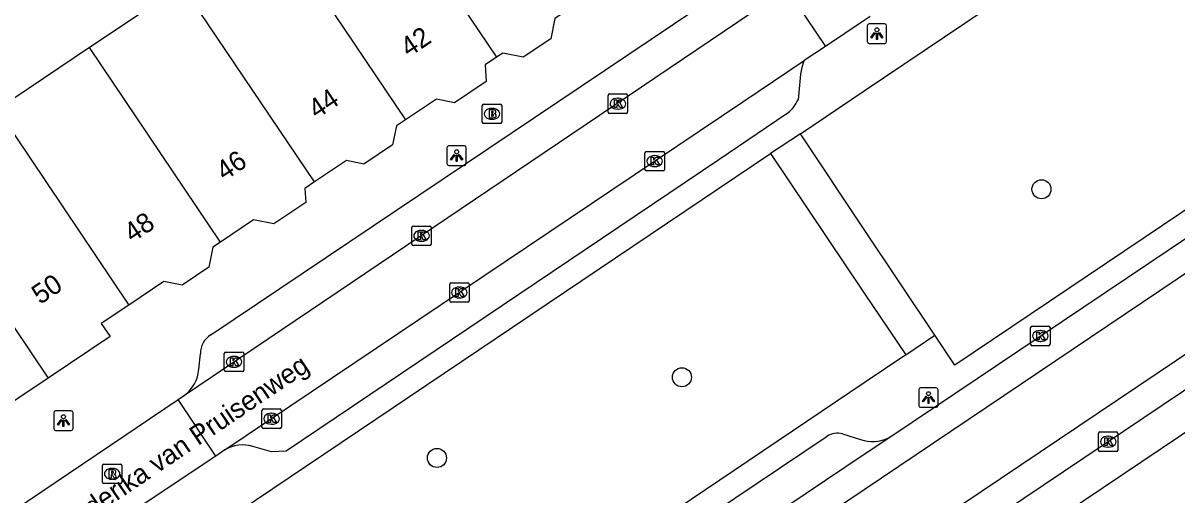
# Model space of a CAD drawing. Extents: x 159961 to 160856, y 382704 to 383353.
# Drawn here: x 160456.8 to 160516.1, y 382900.9 to 382925.1 of the extents above; entities that cross this region are included whole.
import ezdxf

# ---------------------------------------------------------------- set-up
doc = ezdxf.new("R2010")
doc.units = 0
for name, color, linetype in [('IMGEO_Boom', 7, 'Continuous'), ('IMGEO_Brandkraan', 7, 'Continuous'), ('IMGEO_Kolk', 7, 'Continuous'), ('IMGEO_Lichtpunt', 7, 'Continuous'), ('IMGEO_Openbare_ruimte_label', 7, 'Continuous'), ('IMGEO_Pand', 7, 'Continuous'), ('IMGEO_Pand_nummerreeks', 7, 'Continuous'), ('IMGEO_Rijbaan_lokaal_gesloten', 7, 'Continuous'), ('IMGEO_Rijbaan_lokaal_open', 7, 'Continuous'), ('IMGEO_Rioolput', 7, 'Continuous'), ('IMGEO_Voetpad_open', 7, 'Continuous')]:
    doc.layers.add(name, color=color, linetype=linetype)

msp = doc.modelspace()

# ---------------------------------------------------------------- linework, layer by layer
at = {"layer": 'IMGEO_Boom'}
for centre in [(160509.098, 382916.57), (160490.639, 382906.924), (160478.061, 382902.783)]:
    msp.add_circle(centre, 0.489, dxfattribs=at)
at = {"layer": 'IMGEO_Brandkraan'}
for p, q in [((160480.384, 382920.016), (160480.384, 382920.868)), ((160480.459, 382920.942), (160481.311, 382920.942)), ((160480.872, 382920.722), (160480.897, 382920.722)), ((160481.385, 382920.868), (160481.385, 382920.016)), ((160481.311, 382919.942), (160480.459, 382919.942)), ((160480.895, 382920.162), (160480.87, 382920.162))]:
    msp.add_line(p, q, dxfattribs=at)
for points in [[(160480.384, 382920.016), (160480.384, 382920.868)], [(160480.459, 382920.942), (160481.311, 382920.942)], [(160480.732, 382920.642), (160480.732, 382920.242), (160480.945, 382920.242)], [(160480.963, 382920.642), (160480.732, 382920.642)], [(160480.911, 382920.561), (160480.857, 382920.561), (160480.857, 382920.485)], [(160480.857, 382920.485), (160480.91, 382920.485)], [(160480.919, 382920.409), (160480.857, 382920.409), (160480.857, 382920.328)], [(160481.385, 382920.868), (160481.385, 382920.016)], [(160481.311, 382919.942), (160480.459, 382919.942)], [(160480.857, 382920.328), (160480.919, 382920.328)]]:
    msp.add_lwpolyline(points, dxfattribs=at)
for centre, radius, start, end in [((160480.461, 382920.866), 0.0765, 91.55205, 178.44795), ((160480.461, 382920.866), 0.0765, 91.55205, 178.44795), ((160480.912, 382920.523), 0.0379, 267.82845, 90.93552), ((160480.92, 382920.368), 0.0404, 269.87594, 90.50774), ((160480.967, 382920.497), 0.145, 59.4692, 91.53667), ((160480.992, 382920.544), 0.0922, 285.51372, 58.15012), ((160480.997, 382920.352), 0.105, 301.31148, 78.98903), ((160481.309, 382920.866), 0.0765, 1.55205, 88.44795), ((160481.309, 382920.866), 0.0765, 1.55205, 88.44795), ((160480.461, 382920.018), 0.0765, 181.55205, 268.44795), ((160480.461, 382920.018), 0.0765, 181.55205, 268.44795), ((160480.951, 382920.493), 0.251, 268.66757, 293.53466), ((160481.309, 382920.018), 0.0765, 271.55205, 358.44795), ((160481.309, 382920.018), 0.0765, 271.55205, 358.44795)]:
    msp.add_arc(centre, radius, start, end, dxfattribs=at)
for centre, major_axis, ratio, start_param, end_param in [((160480.871, 382920.442), (-0.387, 0.002), 0.722429, 4.712389, 7.853982), ((160480.896, 382920.442), (-0.39, 0.002), 0.717154, 1.570796, 4.712389)]:
    msp.add_ellipse(centre, major_axis=major_axis, ratio=ratio, start_param=start_param, end_param=end_param, dxfattribs=at)
at = {"layer": 'IMGEO_Kolk'}
for p, q in [((160486.849, 382920.535), (160486.849, 382921.387)), ((160486.924, 382921.461), (160487.776, 382921.461)), ((160487.337, 382921.241), (160487.362, 382921.241)), ((160487.85, 382921.387), (160487.85, 382920.535)), ((160487.776, 382920.461), (160486.924, 382920.461)), ((160487.36, 382920.681), (160487.335, 382920.681)), ((160488.741, 382917.591), (160488.741, 382918.443)), ((160488.816, 382918.517), (160489.668, 382918.517)), ((160489.229, 382918.297), (160489.254, 382918.297)), ((160489.742, 382918.443), (160489.742, 382917.591)), ((160489.668, 382917.517), (160488.816, 382917.517)), ((160489.252, 382917.737), (160489.227, 382917.737)), ((160476.767, 382913.756), (160476.767, 382914.608)), ((160476.842, 382914.682), (160477.694, 382914.682)), ((160477.255, 382914.462), (160477.28, 382914.462)), ((160477.768, 382914.608), (160477.768, 382913.756)), ((160477.278, 382913.902), (160477.253, 382913.902)), ((160477.694, 382913.682), (160476.842, 382913.682)), ((160478.713, 382910.847), (160478.713, 382911.699)), ((160478.788, 382911.773), (160479.64, 382911.773)), ((160479.201, 382911.553), (160479.226, 382911.553)), ((160479.714, 382911.699), (160479.714, 382910.847)), ((160479.224, 382910.993), (160479.199, 382910.993)), ((160479.64, 382910.773), (160478.788, 382910.773)), ((160508.539, 382908.618), (160508.539, 382909.47)), ((160508.614, 382909.544), (160509.466, 382909.544)), ((160509.027, 382909.324), (160509.052, 382909.324)), ((160509.54, 382909.47), (160509.54, 382908.618)), ((160509.466, 382908.544), (160508.614, 382908.544)), ((160509.05, 382908.764), (160509.025, 382908.764)), ((160467.14, 382907.291), (160467.14, 382908.143)), ((160467.215, 382908.217), (160468.067, 382908.217)), ((160467.628, 382907.997), (160467.653, 382907.997)), ((160468.141, 382908.143), (160468.141, 382907.291)), ((160467.651, 382907.437), (160467.626, 382907.437)), ((160468.067, 382907.217), (160467.215, 382907.217)), ((160469.071, 382904.37), (160469.071, 382905.222)), ((160469.146, 382905.296), (160469.998, 382905.296)), ((160469.559, 382905.076), (160469.584, 382905.076)), ((160470.072, 382905.222), (160470.072, 382904.37)), ((160469.582, 382904.516), (160469.557, 382904.516)), ((160469.998, 382904.296), (160469.146, 382904.296)), ((160512.025, 382903.19), (160512.025, 382904.042)), ((160512.1, 382904.116), (160512.952, 382904.116)), ((160512.513, 382903.896), (160512.538, 382903.896)), ((160513.026, 382904.042), (160513.026, 382903.19)), ((160512.536, 382903.336), (160512.511, 382903.336)), ((160512.952, 382903.116), (160512.1, 382903.116))]:
    msp.add_line(p, q, dxfattribs=at)
for points in [[(160486.849, 382920.535), (160486.849, 382921.387)], [(160486.924, 382921.461), (160487.776, 382921.461)], [(160487.17, 382921.161), (160487.293, 382921.161), (160487.293, 382921.01), (160487.423, 382921.161), (160487.587, 382921.161), (160487.441, 382921.01), (160487.594, 382920.761), (160487.442, 382920.761), (160487.357, 382920.925), (160487.293, 382920.858), (160487.293, 382920.761), (160487.17, 382920.761), (160487.17, 382921.161)], [(160487.85, 382921.387), (160487.85, 382920.535)], [(160487.776, 382920.461), (160486.924, 382920.461)], [(160488.741, 382917.591), (160488.741, 382918.443)], [(160488.816, 382918.517), (160489.668, 382918.517)], [(160489.062, 382918.217), (160489.185, 382918.217), (160489.185, 382918.066), (160489.315, 382918.217), (160489.479, 382918.217), (160489.333, 382918.066), (160489.486, 382917.817), (160489.334, 382917.817), (160489.249, 382917.981), (160489.185, 382917.914), (160489.185, 382917.817), (160489.062, 382917.817), (160489.062, 382918.217)], [(160489.742, 382918.443), (160489.742, 382917.591)], [(160489.668, 382917.517), (160488.816, 382917.517)], [(160476.767, 382913.756), (160476.767, 382914.608)], [(160476.842, 382914.682), (160477.694, 382914.682)], [(160477.768, 382914.608), (160477.768, 382913.756)], [(160477.088, 382914.382), (160477.211, 382914.382), (160477.211, 382914.231), (160477.341, 382914.382), (160477.505, 382914.382), (160477.359, 382914.231), (160477.512, 382913.982), (160477.36, 382913.982), (160477.275, 382914.146), (160477.211, 382914.079), (160477.211, 382913.982), (160477.088, 382913.982), (160477.088, 382914.382)], [(160477.694, 382913.682), (160476.842, 382913.682)], [(160478.713, 382910.847), (160478.713, 382911.699)], [(160478.788, 382911.773), (160479.64, 382911.773)], [(160479.034, 382911.473), (160479.157, 382911.473), (160479.157, 382911.322), (160479.287, 382911.473), (160479.451, 382911.473), (160479.305, 382911.322), (160479.458, 382911.073), (160479.306, 382911.073), (160479.221, 382911.237), (160479.157, 382911.17), (160479.157, 382911.073), (160479.034, 382911.073), (160479.034, 382911.473)], [(160479.714, 382911.699), (160479.714, 382910.847)], [(160479.64, 382910.773), (160478.788, 382910.773)], [(160508.539, 382908.618), (160508.539, 382909.47)], [(160508.614, 382909.544), (160509.466, 382909.544)], [(160508.86, 382909.244), (160508.983, 382909.244), (160508.983, 382909.093), (160509.113, 382909.244), (160509.277, 382909.244), (160509.131, 382909.093), (160509.284, 382908.844), (160509.132, 382908.844), (160509.047, 382909.008), (160508.983, 382908.941), (160508.983, 382908.844), (160508.86, 382908.844), (160508.86, 382909.244)], [(160509.54, 382909.47), (160509.54, 382908.618)], [(160509.466, 382908.544), (160508.614, 382908.544)], [(160467.14, 382907.291), (160467.14, 382908.143)], [(160467.215, 382908.217), (160468.067, 382908.217)], [(160467.461, 382907.917), (160467.584, 382907.917), (160467.584, 382907.766), (160467.714, 382907.917), (160467.878, 382907.917), (160467.732, 382907.766), (160467.885, 382907.517), (160467.733, 382907.517), (160467.648, 382907.681), (160467.584, 382907.614), (160467.584, 382907.517), (160467.461, 382907.517), (160467.461, 382907.917)], [(160468.141, 382908.143), (160468.141, 382907.291)], [(160468.067, 382907.217), (160467.215, 382907.217)], [(160469.071, 382904.37), (160469.071, 382905.222)], [(160469.146, 382905.296), (160469.998, 382905.296)], [(160469.392, 382904.996), (160469.515, 382904.996), (160469.515, 382904.845), (160469.645, 382904.996), (160469.809, 382904.996), (160469.663, 382904.845), (160469.816, 382904.596), (160469.664, 382904.596), (160469.579, 382904.76), (160469.515, 382904.693), (160469.515, 382904.596), (160469.392, 382904.596), (160469.392, 382904.996)], [(160470.072, 382905.222), (160470.072, 382904.37)], [(160469.998, 382904.296), (160469.146, 382904.296)], [(160512.025, 382903.19), (160512.025, 382904.042)], [(160512.1, 382904.116), (160512.952, 382904.116)], [(160512.346, 382903.816), (160512.469, 382903.816), (160512.469, 382903.665), (160512.599, 382903.816), (160512.763, 382903.816), (160512.617, 382903.665), (160512.77, 382903.416), (160512.618, 382903.416), (160512.533, 382903.58), (160512.469, 382903.513), (160512.469, 382903.416), (160512.346, 382903.416), (160512.346, 382903.816)], [(160513.026, 382904.042), (160513.026, 382903.19)], [(160512.952, 382903.116), (160512.1, 382903.116)]]:
    msp.add_lwpolyline(points, dxfattribs=at)
for centre, start, end in [((160486.926, 382921.385), 91.55205, 178.44795), ((160486.926, 382921.385), 91.55205, 178.44795), ((160487.774, 382921.385), 1.55205, 88.44795), ((160487.774, 382921.385), 1.55205, 88.44795), ((160486.926, 382920.537), 181.55205, 268.44795), ((160486.926, 382920.537), 181.55205, 268.44795), ((160487.774, 382920.537), 271.55205, 358.44795), ((160487.774, 382920.537), 271.55205, 358.44795), ((160488.818, 382918.441), 91.55205, 178.44795), ((160488.818, 382918.441), 91.55205, 178.44795), ((160489.666, 382918.441), 1.55205, 88.44795), ((160489.666, 382918.441), 1.55205, 88.44795), ((160488.818, 382917.593), 181.55205, 268.44795), ((160488.818, 382917.593), 181.55205, 268.44795), ((160489.666, 382917.593), 271.55205, 358.44795), ((160489.666, 382917.593), 271.55205, 358.44795), ((160476.844, 382914.606), 91.55205, 178.44795), ((160476.844, 382914.606), 91.55205, 178.44795), ((160477.692, 382914.606), 1.55205, 88.44795), ((160477.692, 382914.606), 1.55205, 88.44795), ((160476.844, 382913.758), 181.55205, 268.44795), ((160476.844, 382913.758), 181.55205, 268.44795), ((160477.692, 382913.758), 271.55205, 358.44795), ((160477.692, 382913.758), 271.55205, 358.44795), ((160478.79, 382911.697), 91.55205, 178.44795), ((160478.79, 382911.697), 91.55205, 178.44795), ((160479.638, 382911.697), 1.55205, 88.44795), ((160479.638, 382911.697), 1.55205, 88.44795), ((160478.79, 382910.849), 181.55205, 268.44795), ((160478.79, 382910.849), 181.55205, 268.44795), ((160479.638, 382910.849), 271.55205, 358.44795), ((160479.638, 382910.849), 271.55205, 358.44795), ((160508.616, 382909.468), 91.55205, 178.44795), ((160508.616, 382909.468), 91.55205, 178.44795), ((160509.464, 382909.468), 1.55205, 88.44795), ((160509.464, 382909.468), 1.55205, 88.44795), ((160508.616, 382908.62), 181.55205, 268.44795), ((160508.616, 382908.62), 181.55205, 268.44795), ((160509.464, 382908.62), 271.55205, 358.44795), ((160509.464, 382908.62), 271.55205, 358.44795), ((160467.217, 382908.141), 91.55205, 178.44795), ((160467.217, 382908.141), 91.55205, 178.44795), ((160468.065, 382908.141), 1.55205, 88.44795), ((160468.065, 382908.141), 1.55205, 88.44795), ((160467.217, 382907.293), 181.55205, 268.44795), ((160467.217, 382907.293), 181.55205, 268.44795), ((160468.065, 382907.293), 271.55205, 358.44795), ((160468.065, 382907.293), 271.55205, 358.44795), ((160469.148, 382905.22), 91.55205, 178.44795), ((160469.148, 382905.22), 91.55205, 178.44795), ((160469.996, 382905.22), 1.55205, 88.44795), ((160469.996, 382905.22), 1.55205, 88.44795), ((160469.148, 382904.372), 181.55205, 268.44795), ((160469.148, 382904.372), 181.55205, 268.44795), ((160469.996, 382904.372), 271.55205, 358.44795), ((160469.996, 382904.372), 271.55205, 358.44795), ((160512.102, 382904.04), 91.55205, 178.44795), ((160512.102, 382904.04), 91.55205, 178.44795), ((160512.95, 382904.04), 1.55205, 88.44795), ((160512.95, 382904.04), 1.55205, 88.44795), ((160512.102, 382903.192), 181.55205, 268.44795), ((160512.102, 382903.192), 181.55205, 268.44795), ((160512.95, 382903.192), 271.55205, 358.44795), ((160512.95, 382903.192), 271.55205, 358.44795)]:
    msp.add_arc(centre, 0.0765, start, end, dxfattribs=at)
for centre, major_axis, ratio, start_param, end_param in [((160487.336, 382920.961), (-0.387, 0.002), 0.722429, 4.712389, 7.853982), ((160487.361, 382920.961), (-0.39, 0.002), 0.717154, 1.570796, 4.712389), ((160489.228, 382918.017), (-0.387, 0.002), 0.722429, 4.712389, 7.853982), ((160489.253, 382918.017), (-0.39, 0.002), 0.717154, 1.570796, 4.712389), ((160477.254, 382914.182), (-0.387, 0.002), 0.722429, 4.712389, 7.853982), ((160477.279, 382914.182), (-0.39, 0.002), 0.717154, 1.570796, 4.712389), ((160479.2, 382911.273), (-0.387, 0.002), 0.722429, 4.712389, 7.853982), ((160479.225, 382911.273), (-0.39, 0.002), 0.717154, 1.570796, 4.712389), ((160509.026, 382909.044), (-0.387, 0.002), 0.722429, 4.712389, 7.853982), ((160509.051, 382909.044), (-0.39, 0.002), 0.717154, 1.570796, 4.712389), ((160467.627, 382907.717), (-0.387, 0.002), 0.722429, 4.712389, 7.853982), ((160467.652, 382907.717), (-0.39, 0.002), 0.717154, 1.570796, 4.712389), ((160469.558, 382904.796), (-0.387, 0.002), 0.722429, 4.712389, 7.853982), ((160469.583, 382904.796), (-0.39, 0.002), 0.717154, 1.570796, 4.712389), ((160512.512, 382903.616), (-0.387, 0.002), 0.722429, 4.712389, 7.853982), ((160512.537, 382903.616), (-0.39, 0.002), 0.717154, 1.570796, 4.712389)]:
    msp.add_ellipse(centre, major_axis=major_axis, ratio=ratio, start_param=start_param, end_param=end_param, dxfattribs=at)
at = {"layer": 'IMGEO_Lichtpunt'}
for p, q in [((160500.15, 382924.958), (160500.15, 382924.151)), ((160500.15, 382924.958), (160500.15, 382924.151)), ((160501.052, 382925.053), (160500.244, 382925.053)), ((160501.052, 382925.053), (160500.244, 382925.053)), ((160501.146, 382924.151), (160501.146, 382924.958)), ((160501.146, 382924.151), (160501.146, 382924.958)), ((160500.244, 382924.057), (160501.052, 382924.057)), ((160500.244, 382924.057), (160501.052, 382924.057)), ((160478.571, 382918.697), (160478.571, 382917.89)), ((160478.571, 382918.697), (160478.571, 382917.89)), ((160479.473, 382918.792), (160478.665, 382918.792)), ((160479.473, 382918.792), (160478.665, 382918.792)), ((160479.567, 382917.89), (160479.567, 382918.697)), ((160479.567, 382917.89), (160479.567, 382918.697)), ((160478.665, 382917.796), (160479.473, 382917.796)), ((160478.665, 382917.796), (160479.473, 382917.796)), ((160502.797, 382906.287), (160502.797, 382905.48)), ((160502.797, 382906.287), (160502.797, 382905.48)), ((160503.699, 382906.382), (160502.891, 382906.382)), ((160503.699, 382906.382), (160502.891, 382906.382)), ((160503.793, 382905.48), (160503.793, 382906.287)), ((160503.793, 382905.48), (160503.793, 382906.287)), ((160458.383, 382905.1), (160458.383, 382904.293)), ((160458.383, 382905.1), (160458.383, 382904.293)), ((160459.285, 382905.195), (160458.477, 382905.195)), ((160459.285, 382905.195), (160458.477, 382905.195)), ((160459.379, 382904.293), (160459.379, 382905.1)), ((160459.379, 382904.293), (160459.379, 382905.1)), ((160502.891, 382905.386), (160503.699, 382905.386)), ((160502.891, 382905.386), (160503.699, 382905.386)), ((160458.477, 382904.199), (160459.285, 382904.199)), ((160458.477, 382904.199), (160459.285, 382904.199))]:
    msp.add_line(p, q, dxfattribs=at)
for points in [[(160500.524, 382924.622), (160500.563, 382924.594), (160500.375, 382924.332), (160500.337, 382924.359), (160500.524, 382924.622)], [(160500.626, 382924.574), (160500.673, 382924.574), (160500.673, 382924.252), (160500.626, 382924.252), (160500.626, 382924.574)], [(160500.736, 382924.594), (160500.774, 382924.621), (160500.961, 382924.359), (160500.922, 382924.331), (160500.736, 382924.594)], [(160478.945, 382918.361), (160478.984, 382918.333), (160478.796, 382918.071), (160478.758, 382918.098), (160478.945, 382918.361)], [(160479.047, 382918.313), (160479.094, 382918.313), (160479.094, 382917.991), (160479.047, 382917.991), (160479.047, 382918.313)], [(160479.157, 382918.333), (160479.195, 382918.36), (160479.382, 382918.098), (160479.343, 382918.07), (160479.157, 382918.333)], [(160503.171, 382905.951), (160503.21, 382905.923), (160503.022, 382905.661), (160502.984, 382905.688), (160503.171, 382905.951)], [(160503.273, 382905.903), (160503.32, 382905.903), (160503.32, 382905.581), (160503.273, 382905.581), (160503.273, 382905.903)], [(160503.383, 382905.923), (160503.421, 382905.95), (160503.608, 382905.688), (160503.569, 382905.66), (160503.383, 382905.923)], [(160458.757, 382904.764), (160458.796, 382904.736), (160458.608, 382904.474), (160458.57, 382904.501), (160458.757, 382904.764)], [(160458.859, 382904.716), (160458.906, 382904.716), (160458.906, 382904.394), (160458.859, 382904.394), (160458.859, 382904.716)], [(160458.969, 382904.736), (160459.007, 382904.763), (160459.194, 382904.501), (160459.155, 382904.473), (160458.969, 382904.736)]]:
    msp.add_lwpolyline(points, dxfattribs=at)
for centre in [(160500.649, 382924.756), (160479.07, 382918.495), (160503.296, 382906.085), (160458.882, 382904.898)]:
    msp.add_circle(centre, 0.0994, dxfattribs=at)
for centre, start, end in [((160500.244, 382924.958), 90, 180), ((160500.244, 382924.958), 90, 180), ((160501.052, 382924.958), 0, 90), ((160501.052, 382924.958), 0, 90), ((160500.244, 382924.151), 180, 270), ((160500.244, 382924.151), 180, 270), ((160501.052, 382924.151), 270, 0), ((160501.052, 382924.151), 270, 360), ((160478.665, 382918.697), 90, 180), ((160478.665, 382918.697), 90, 180), ((160479.473, 382918.697), 0, 90), ((160479.473, 382918.697), 0, 90), ((160478.665, 382917.89), 180, 270), ((160478.665, 382917.89), 180, 270), ((160479.473, 382917.89), 270, 0), ((160479.473, 382917.89), 270, 360), ((160502.891, 382906.287), 90, 180), ((160502.891, 382906.287), 90, 180), ((160503.699, 382906.287), 0, 90), ((160503.699, 382906.287), 0, 90), ((160458.477, 382905.1), 90, 180), ((160458.477, 382905.1), 90, 180), ((160459.285, 382905.1), 0, 90), ((160459.285, 382905.1), 0, 90), ((160502.891, 382905.48), 180, 270), ((160502.891, 382905.48), 180, 270), ((160503.699, 382905.48), 270, 0), ((160503.699, 382905.48), 270, 360), ((160458.477, 382904.293), 180, 270), ((160458.477, 382904.293), 180, 270), ((160459.285, 382904.293), 270, 0), ((160459.285, 382904.293), 270, 360)]:
    msp.add_arc(centre, 0.0946, start, end, dxfattribs=at)
at = {"layer": 'IMGEO_Pand'}
for points in [[(160474.384, 382933.325), (160481.11, 382923.342)], [(160469.677, 382930.171), (160476.442, 382920.132)], [(160464.977, 382927.022), (160460.225, 382923.839)], [(160471.767, 382916.945), (160464.977, 382927.022)], [(160485.877, 382926.518), (160484.105, 382925.331), (160483.9, 382924.296), (160482.493, 382923.354), (160481.438, 382923.562), (160481.11, 382923.342)], [(160460.225, 382923.839), (160455.475, 382920.656)], [(160466.946, 382913.865), (160460.225, 382923.839)], [(160481.11, 382923.342), (160480.535, 382922.957), (160480.592, 382922.103), (160478.964, 382921.013), (160478.032, 382921.197), (160476.442, 382920.132)], [(160455.475, 382920.656), (160462.233, 382910.627)], [(160476.442, 382920.132), (160475.975, 382919.819), (160475.784, 382918.853), (160474.31, 382917.865), (160473.407, 382918.043), (160471.767, 382916.945)], [(160450.884, 382917.58), (160458.095, 382906.88)], [(160471.767, 382916.945), (160471.276, 382916.616), (160471.324, 382915.899), (160469.681, 382914.798), (160468.645, 382915.003), (160466.946, 382913.865)], [(160466.946, 382913.865), (160466.554, 382913.602), (160466.349, 382912.567), (160464.973, 382911.645), (160464.031, 382911.832), (160462.233, 382910.627)], [(160462.233, 382910.627), (160460.826, 382909.684), (160461.277, 382909.012), (160458.095, 382906.88)], [(160458.095, 382906.88), (160454.917, 382904.751), (160454.463, 382905.429), (160452.756, 382904.285)]]:
    msp.add_lwpolyline(points, dxfattribs=at)
at = {"layer": 'IMGEO_Rijbaan_lokaal_gesloten'}
for points in [[(160501.357, 382903.884), (160523.422, 382918.699)], [(160477.885, 382886.287), (160500, 382901.164), (160524.128, 382917.394), (160524.248, 382917.475)], [(160526.181, 382914.604), (160526.061, 382914.524), (160500, 382897.005), (160479.808, 382883.436)], [(160523.548, 382911.023), (160500, 382895.19), (160483.827, 382884.31)], [(160480.304, 382889.735), (160500, 382902.973), (160501.357, 382903.884)]]:
    msp.add_lwpolyline(points, dxfattribs=at)
at = {"layer": 'IMGEO_Rijbaan_lokaal_open'}
for points in [[(160465.099, 382906.001), (160495.672, 382926.63)], [(160496.024, 382926.864), (160498.009, 382923.904)], [(160500.301, 382925.441), (160500, 382925.239), (160498.009, 382923.904)], [(160498.009, 382923.904), (160496.919, 382923.173)], [(160467.177, 382903.196), (160493.768, 382921.059), (160496.919, 382923.173)], [(160456.356, 382900.103), (160464.776, 382905.783)], [(160464.776, 382905.783), (160465.099, 382906.001)], [(160466.706, 382902.882), (160464.776, 382905.783)], [(160467.177, 382903.196), (160466.706, 382902.882)], [(160466.706, 382902.882), (160458.264, 382897.258)]]:
    msp.add_lwpolyline(points, dxfattribs=at)
at = {"layer": 'IMGEO_Rioolput'}
for p, q in [((160460.883, 382901.542), (160460.883, 382902.394)), ((160460.958, 382902.468), (160461.81, 382902.468)), ((160461.371, 382902.248), (160461.396, 382902.248)), ((160461.884, 382902.394), (160461.884, 382901.542)), ((160461.81, 382901.468), (160460.958, 382901.468)), ((160461.394, 382901.688), (160461.369, 382901.688))]:
    msp.add_line(p, q, dxfattribs=at)
for points in [[(160460.883, 382901.542), (160460.883, 382902.394)], [(160460.958, 382902.468), (160461.81, 382902.468)], [(160461.472, 382902.166), (160461.22, 382902.168), (160461.22, 382901.768)], [(160461.398, 382902.087), (160461.344, 382902.087), (160461.344, 382902.006)], [(160461.344, 382902.006), (160461.396, 382902.006)], [(160461.884, 382902.394), (160461.884, 382901.542)], [(160461.81, 382901.468), (160460.958, 382901.468)], [(160461.22, 382901.768), (160461.344, 382901.768), (160461.344, 382901.93), (160461.355, 382901.93)], [(160461.402, 382901.901), (160461.473, 382901.768), (160461.613, 382901.768), (160461.548, 382901.894)]]:
    msp.add_lwpolyline(points, dxfattribs=at)
for centre, radius, start, end in [((160460.96, 382902.392), 0.0765, 91.55205, 178.44795), ((160460.96, 382902.392), 0.0765, 91.55205, 178.44795), ((160461.38, 382902.195), 0.19, 274.7715, 282.96867), ((160461.404, 382901.991), 0.0964, 77.00612, 93.18647), ((160461.418, 382902.048), 0.0378, 276.66336, 79.67722), ((160461.471, 382902.056), 0.109, 350.36119, 89.41601), ((160461.469, 382902.056), 0.112, 277.58423, 350.98172), ((160461.808, 382902.392), 0.0765, 1.55205, 88.44795), ((160461.808, 382902.392), 0.0765, 1.55205, 88.44795), ((160460.96, 382901.544), 0.0765, 181.55205, 268.44795), ((160460.96, 382901.544), 0.0765, 181.55205, 268.44795), ((160461.354, 382901.877), 0.0533, 26.02933, 88.69889), ((160461.453, 382901.841), 0.108, 29.51342, 73.79051), ((160461.808, 382901.544), 0.0765, 271.55205, 358.44795), ((160461.808, 382901.544), 0.0765, 271.55205, 358.44795)]:
    msp.add_arc(centre, radius, start, end, dxfattribs=at)
for centre, major_axis, ratio, start_param, end_param in [((160461.37, 382901.968), (-0.387, 0.002), 0.722429, 4.712389, 7.853982), ((160461.395, 382901.968), (-0.39, 0.002), 0.717154, 1.570796, 4.712389)]:
    msp.add_ellipse(centre, major_axis=major_axis, ratio=ratio, start_param=start_param, end_param=end_param, dxfattribs=at)
at = {"layer": 'IMGEO_Voetpad_open'}
for points in [[(160496.721, 382919.422), (160500, 382921.626), (160543.226, 382950.68)], [(160466.455, 382909.096), (160492.593, 382926.669)], [(160527.954, 382923.207), (160504.654, 382907.546), (160503.626, 382909.085)], [(160496.726, 382922.47), (160496.598, 382921.165)], [(160495.983, 382920.426), (160492.538, 382918.084), (160470.311, 382903.129), (160469.558, 382903.103), (160468.603, 382903.37)], [(160496.721, 382919.422), (160495.193, 382918.403)], [(160503.626, 382909.085), (160500, 382914.514), (160496.721, 382919.422)], [(160467.857, 382900.011), (160495.193, 382918.403)], [(160495.193, 382918.403), (160500, 382911.244), (160502.13, 382908.071)], [(160502.13, 382908.071), (160503.626, 382909.085)], [(160465.835, 382907.334), (160465.922, 382908.125)], [(160502.13, 382908.071), (160500, 382906.637), (160474.811, 382889.677)], [(160522.393, 382908.059), (160500, 382893.001), (160487.408, 382884.533)], [(160481.007, 382891.03), (160481.056, 382892.029), (160481.429, 382892.711), (160498.095, 382903.895)], [(160498.875, 382904.022), (160499.811, 382903.727), (160500, 382903.672)]]:
    msp.add_lwpolyline(points, dxfattribs=at)
for centre, radius, start, end in [((160499.364, 382922.124), 2.66, 156.77305, 172.52371), ((160495.068, 382921.813), 1.661, 303.41078, 337.05438), ((160467.004, 382908.163), 1.083, 120.46673, 182.00686), ((160463.937, 382907.512), 1.906, 307.55187, 354.63862), ((160498.63, 382903.066), 0.987, 75.65285, 122.8427), ((160500.432, 382905.353), 1.736, 255.57125, 302.18749), ((160468.075, 382901.763), 1.691, 71.82151, 122.09213)]:
    msp.add_arc(centre, radius, start, end, dxfattribs=at)

# ---------------------------------------------------------------- texts
at = {"layer": 'IMGEO_Openbare_ruimte_label'}
msp.add_text('Frederika van Pruisenweg', height=1, rotation=34.07161, dxfattribs=at).set_placement((160458.715, 382898.604))
at = {"layer": 'IMGEO_Pand_nummerreeks'}
for s, p in [('42', (160476.614, 382923.322)), ('44', (160471.883, 382920.15)), ('46', (160467.15, 382916.976)), ('48', (160462.418, 382913.804)), ('50', (160457.684, 382910.631))]:
    msp.add_text(s, height=1, rotation=33.83973, dxfattribs=at).set_placement(p)

doc.saveas('drawing.dxf')
